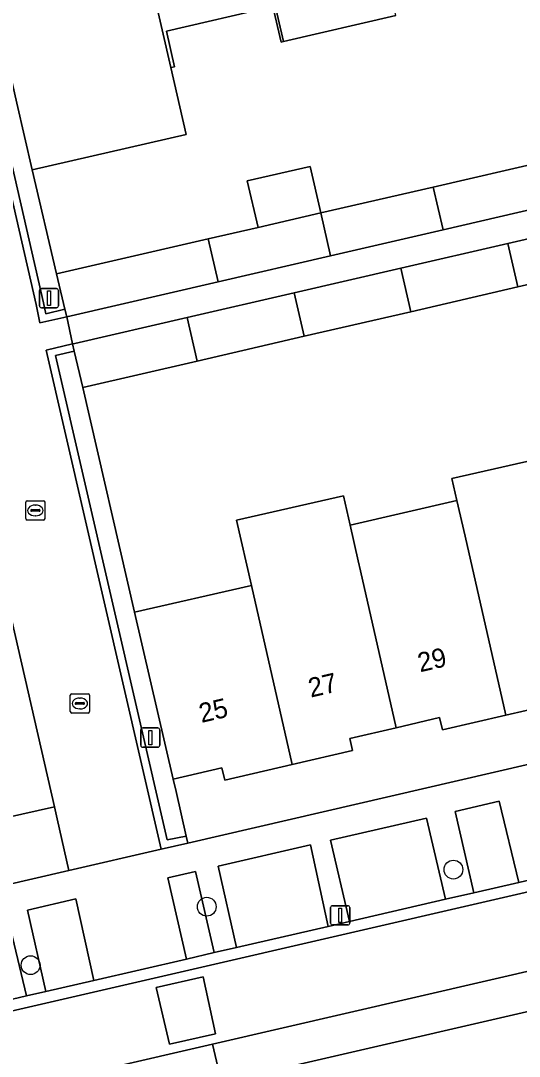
# Model space of a CAD drawing. Extents: x 156412 to 157779, y 382335 to 383768.
# Drawn here: x 156810 to 156836, y 382644.8 to 382698.6 of the extents above; entities that cross this region are included whole.
import ezdxf

# ---------------------------------------------------------------- set-up
doc = ezdxf.new("R2010")
doc.units = 0
for name, color, linetype in [('IMGEO_Boom', 7, 'Continuous'), ('IMGEO_Erf', 7, 'Continuous'), ('IMGEO_Groenvoorziening', 7, 'Continuous'), ('IMGEO_Kolk', 7, 'Continuous'), ('IMGEO_Lichtmast', 7, 'Continuous'), ('IMGEO_Muur', 7, 'Continuous'), ('IMGEO_Pand', 7, 'Continuous'), ('IMGEO_Pand_nummerreeks', 7, 'Continuous'), ('IMGEO_Parkeervlak_open', 7, 'Continuous'), ('IMGEO_Rijbaan_lokaal_gesloten', 7, 'Continuous'), ('IMGEO_Rijbaan_lokaal_open', 7, 'Continuous'), ('IMGEO_Verkeerseiland_groen', 7, 'Continuous'), ('IMGEO_Voetpad_open', 7, 'Continuous')]:
    doc.layers.add(name, color=color, linetype=linetype)

msp = doc.modelspace()

# ---------------------------------------------------------------- linework, layer by layer
at = {"layer": 'IMGEO_Boom'}
for centre in [(156832.528, 382654.507), (156819.705, 382652.58), (156810.547, 382649.54)]:
    msp.add_circle(centre, 0.489, dxfattribs=at)
at = {"layer": 'IMGEO_Erf'}
for points in [[(156829.537, 382698.898), (156823.693, 382697.55), (156823.566, 382697.521), (156823.139, 382699.372), (156817.605, 382698.095), (156818.032, 382696.244), (156817.84, 382696.2), (156818.643, 382692.718), (156810.624, 382690.887), (156811.897, 382685.48), (156819.778, 382687.295), (156822.37, 382687.892), (156821.812, 382690.311), (156825.073, 382691.062), (156825.631, 382688.643), (156831.475, 382689.989), (156837.31, 382691.333)], [(156841.437, 382686.078), (156835.883, 382684.795), (156830.32, 382683.51), (156824.776, 382682.229), (156819.212, 382680.944), (156813.256, 382679.568), (156815.955, 382667.883), (156822.025, 382669.282), (156821.252, 382672.674), (156826.807, 382673.94), (156827.155, 382672.417), (156832.709, 382673.699), (156832.451, 382674.832), (156838.026, 382676.1)], [(156838.417, 382663.268), (156835.256, 382662.536), (156831.957, 382661.773), (156831.811, 382662.408), (156829.557, 382661.886), (156827.135, 382661.326), (156827.281, 382660.691), (156824.148, 382659.966), (156820.64, 382659.155), (156820.494, 382659.79), (156817.959, 382659.204), (156818.106, 382658.569), (156818.643, 382656.251), (156818.728, 382655.884), (156848.729, 382662.829)], [(156744.349, 382638.681), (156812.536, 382654.456), (156811.928, 382657.144), (156811.783, 382657.778), (156809.248, 382657.197)]]:
    msp.add_lwpolyline(points, dxfattribs=at)
msp.add_lwpolyline([(156844.754, 382642.903), (156850.275, 382644.18), (156853.2, 382644.857), (156852.515, 382647.776), (156855.435, 382648.45), (156860.696, 382649.664), (156870.453, 382651.916), (156880.396, 382654.211), (156879.724, 382657.124), (156821.844, 382643.764), (156821.931, 382643.38), (156822.51, 382640.836), (156825.629, 382641.569), (156826.306, 382638.637), (156829.238, 382639.314), (156834.232, 382640.469), (156839.493, 382641.686)], close=True, dxfattribs=at)
at = {"layer": 'IMGEO_Groenvoorziening'}
for points in [[(156807.399, 382705.016), (156805.847, 382711.483), (156804.954, 382711.268), (156811.222, 382683.978), (156811.346, 382683.398), (156812.332, 382683.638), (156811.897, 382685.48), (156810.624, 382690.887), (156809.833, 382694.353)], [(156817.959, 382659.204), (156815.955, 382667.883), (156813.256, 382679.568), (156812.818, 382681.461), (156811.838, 382681.237), (156817.646, 382656.052), (156818.643, 382656.251), (156818.106, 382658.569)]]:
    msp.add_lwpolyline(points, close=True, dxfattribs=at)
at = {"layer": 'IMGEO_Kolk'}
for p, q in [((156810.294, 382672.751), (156810.294, 382673.603)), ((156810.369, 382673.677), (156811.221, 382673.677)), ((156811.295, 382673.603), (156811.295, 382672.751)), ((156810.553, 382673.171), (156810.553, 382673.183)), ((156810.991, 382673.134), (156810.593, 382673.134)), ((156810.596, 382673.22), (156810.994, 382673.22)), ((156810.782, 382673.457), (156810.807, 382673.457)), ((156811.037, 382673.183), (156811.037, 382673.171)), ((156811.221, 382672.677), (156810.369, 382672.677)), ((156810.805, 382672.897), (156810.78, 382672.897)), ((156812.609, 382662.718), (156812.609, 382663.57)), ((156812.684, 382663.644), (156813.536, 382663.644)), ((156813.097, 382663.424), (156813.122, 382663.424)), ((156813.61, 382663.57), (156813.61, 382662.718)), ((156812.868, 382663.138), (156812.868, 382663.15)), ((156813.306, 382663.101), (156812.908, 382663.101)), ((156812.911, 382663.187), (156813.309, 382663.187)), ((156813.12, 382662.864), (156813.095, 382662.864)), ((156813.352, 382663.15), (156813.352, 382663.138)), ((156813.536, 382662.644), (156812.684, 382662.644))]:
    msp.add_line(p, q, dxfattribs=at)
for points in [[(156810.294, 382672.751), (156810.294, 382673.603)], [(156810.369, 382673.677), (156811.221, 382673.677)], [(156811.295, 382673.603), (156811.295, 382672.751)], [(156811.221, 382672.677), (156810.369, 382672.677)], [(156812.609, 382662.718), (156812.609, 382663.57)], [(156812.684, 382663.644), (156813.536, 382663.644)], [(156813.61, 382663.57), (156813.61, 382662.718)], [(156813.536, 382662.644), (156812.684, 382662.644)]]:
    msp.add_lwpolyline(points, dxfattribs=at)
for centre, radius, start, end in [((156810.371, 382673.601), 0.0765, 91.552, 178.448), ((156810.371, 382673.601), 0.0765, 91.552, 178.448), ((156811.219, 382673.601), 0.0765, 1.552, 88.448), ((156811.219, 382673.601), 0.0765, 1.552, 88.448), ((156810.593, 382673.18), 0.0403, 85.8775, 175.7526), ((156810.59, 382673.17), 0.0366, 178.938, 274.7102), ((156810.994, 382673.177), 0.043, 264.8664, 352.4533), ((156810.998, 382673.182), 0.0386, 1.7309, 96.639), ((156810.371, 382672.753), 0.0765, 181.552, 268.448), ((156810.371, 382672.753), 0.0765, 181.552, 268.448), ((156811.219, 382672.753), 0.0765, 271.552, 358.448), ((156811.219, 382672.753), 0.0765, 271.552, 358.448), ((156812.686, 382663.568), 0.0765, 91.552, 178.448), ((156812.686, 382663.568), 0.0765, 91.552, 178.448), ((156813.534, 382663.568), 0.0765, 1.552, 88.448), ((156813.534, 382663.568), 0.0765, 1.552, 88.448), ((156812.908, 382663.147), 0.0403, 85.8775, 175.7526), ((156812.905, 382663.137), 0.0366, 178.938, 274.7102), ((156813.309, 382663.144), 0.043, 264.8664, 352.4533), ((156813.313, 382663.149), 0.0386, 1.7309, 96.639), ((156812.686, 382662.72), 0.0765, 181.552, 268.448), ((156812.686, 382662.72), 0.0765, 181.552, 268.448), ((156813.534, 382662.72), 0.0765, 271.552, 358.448), ((156813.534, 382662.72), 0.0765, 271.552, 358.448)]:
    msp.add_arc(centre, radius, start, end, dxfattribs=at)
for centre, major_axis, ratio, start_param, end_param in [((156810.781, 382673.177), (-0.387, 0.002), 0.722429, 4.712389, 7.853982), ((156810.806, 382673.177), (-0.39, 0.002), 0.717154, 1.570796, 4.712389), ((156813.096, 382663.144), (-0.387, 0.002), 0.722429, 4.712389, 7.853982), ((156813.121, 382663.144), (-0.39, 0.002), 0.717154, 1.570796, 4.712389)]:
    msp.add_ellipse(centre, major_axis=major_axis, ratio=ratio, start_param=start_param, end_param=end_param, dxfattribs=at)
at = {"layer": 'IMGEO_Lichtmast'}
for p, q in [((156811.006, 382683.812), (156811.006, 382684.612)), ((156811.006, 382684.612), (156811.006, 382683.812)), ((156811.106, 382684.712), (156811.896, 382684.712)), ((156811.896, 382684.712), (156811.106, 382684.712)), ((156811.996, 382684.612), (156811.996, 382683.812)), ((156811.996, 382683.812), (156811.996, 382684.612)), ((156811.896, 382683.712), (156811.106, 382683.712)), ((156811.106, 382683.712), (156811.896, 382683.712)), ((156816.274, 382660.972), (156816.274, 382661.772)), ((156816.274, 382661.772), (156816.274, 382660.972)), ((156816.374, 382661.872), (156817.164, 382661.872)), ((156817.164, 382661.872), (156816.374, 382661.872)), ((156817.264, 382661.772), (156817.264, 382660.972)), ((156817.264, 382660.972), (156817.264, 382661.772)), ((156817.164, 382660.872), (156816.374, 382660.872)), ((156816.374, 382660.872), (156817.164, 382660.872)), ((156826.146, 382651.732), (156826.146, 382652.532)), ((156826.146, 382652.532), (156826.146, 382651.732)), ((156826.246, 382652.632), (156827.036, 382652.632)), ((156827.036, 382652.632), (156826.246, 382652.632)), ((156827.136, 382652.532), (156827.136, 382651.732)), ((156827.136, 382651.732), (156827.136, 382652.532)), ((156827.036, 382651.632), (156826.246, 382651.632)), ((156826.246, 382651.632), (156827.036, 382651.632))]:
    msp.add_line(p, q, dxfattribs=at)
for points in [[(156811.426, 382684.587), (156811.576, 382684.587), (156811.576, 382683.837), (156811.426, 382683.837), (156811.426, 382684.587)], [(156816.694, 382661.747), (156816.844, 382661.747), (156816.844, 382660.997), (156816.694, 382660.997), (156816.694, 382661.747)], [(156826.566, 382652.507), (156826.716, 382652.507), (156826.716, 382651.757), (156826.566, 382651.757), (156826.566, 382652.507)]]:
    msp.add_lwpolyline(points, dxfattribs=at)
for centre, start, end in [((156811.106, 382684.612), 90, 180), ((156811.106, 382684.612), 90, 180), ((156811.896, 382684.612), 0, 90), ((156811.896, 382684.612), 360, 90), ((156811.106, 382683.812), 180, 270), ((156811.106, 382683.812), 180, 270), ((156811.896, 382683.812), 270, 0), ((156811.896, 382683.812), 270, 0), ((156816.374, 382661.772), 90, 180), ((156816.374, 382661.772), 90, 180), ((156817.164, 382661.772), 0, 90), ((156817.164, 382661.772), 360, 90), ((156816.374, 382660.972), 180, 270), ((156816.374, 382660.972), 180, 270), ((156817.164, 382660.972), 270, 0), ((156817.164, 382660.972), 270, 0), ((156826.246, 382652.532), 90, 180), ((156826.246, 382652.532), 90, 180), ((156827.036, 382652.532), 0, 90), ((156827.036, 382652.532), 360, 90), ((156826.246, 382651.732), 180, 270), ((156826.246, 382651.732), 180, 270), ((156827.036, 382651.732), 270, 0), ((156827.036, 382651.732), 270, 0)]:
    msp.add_arc(centre, 0.1, start, end, dxfattribs=at)
at = {"layer": 'IMGEO_Muur'}
for points in [[(156804.954, 382711.268), (156804.578, 382711.178), (156810.837, 382683.882), (156811.03, 382682.931), (156812.426, 382683.239), (156812.332, 382683.638), (156811.346, 382683.398), (156811.222, 382683.978)], [(156811.838, 382681.237), (156812.818, 382681.461), (156812.733, 382681.831), (156811.353, 382681.515), (156817.342, 382655.568), (156818.728, 382655.884), (156818.643, 382656.251), (156817.646, 382656.052)]]:
    msp.add_lwpolyline(points, close=True, dxfattribs=at)
for points in [[(156811.897, 382685.48), (156809.833, 382694.353)], [(156813.256, 382679.568), (156815.955, 382667.883)]]:
    msp.add_lwpolyline(points, dxfattribs=at)
at = {"layer": 'IMGEO_Pand'}
for points in [[(156829.537, 382698.898), (156826.272, 382713.065), (156823.544, 382712.434), (156824.231, 382709.449), (156824.389, 382708.76), (156821.274, 382708.044), (156823.693, 382697.55)], [(156821.274, 382708.044), (156818.109, 382707.317), (156817.952, 382707.999), (156817.265, 382710.992), (156814.572, 382710.371), (156817.84, 382696.2), (156818.032, 382696.244), (156817.605, 382698.095), (156823.139, 382699.372), (156823.566, 382697.521), (156823.693, 382697.55)], [(156814.572, 382710.371), (156810.912, 382709.528), (156811.711, 382706.017), (156810.491, 382705.723), (156810.455, 382705.715), (156807.399, 382705.016), (156809.833, 382694.353), (156810.624, 382690.887), (156818.643, 382692.718), (156817.84, 382696.2)], [(156837.31, 382691.333), (156831.475, 382689.989), (156831.989, 382687.759), (156837.822, 382689.107)], [(156821.812, 382690.311), (156822.37, 382687.892), (156825.631, 382688.643), (156825.073, 382691.062)], [(156826.146, 382686.409), (156831.989, 382687.759), (156831.475, 382689.989), (156825.631, 382688.643)], [(156825.631, 382688.643), (156822.37, 382687.892), (156819.778, 382687.295), (156820.294, 382685.057), (156826.146, 382686.409)], [(156841.437, 382686.078), (156840.915, 382688.332), (156835.36, 382687.051), (156835.883, 382684.795)], [(156819.778, 382687.295), (156811.897, 382685.48), (156812.332, 382683.638), (156812.426, 382683.239), (156820.294, 382685.057)], [(156829.797, 382685.768), (156830.32, 382683.51), (156835.883, 382684.795), (156835.36, 382687.051)], [(156829.797, 382685.768), (156824.256, 382684.49), (156824.776, 382682.229), (156830.32, 382683.51)], [(156818.689, 382683.206), (156819.212, 382680.944), (156824.776, 382682.229), (156824.256, 382684.49)], [(156818.689, 382683.206), (156812.852, 382681.86), (156812.733, 382681.831), (156812.818, 382681.461), (156813.256, 382679.568), (156819.212, 382680.944)], [(156838.701, 382673.131), (156838.026, 382676.1), (156832.451, 382674.832), (156832.709, 382673.699), (156833.139, 382671.846), (156835.256, 382662.536), (156838.417, 382663.268), (156838.271, 382663.902), (156840.674, 382664.458), (156838.785, 382672.76)], [(156827.155, 382672.417), (156826.807, 382673.94), (156821.252, 382672.674), (156822.025, 382669.282), (156824.148, 382659.966), (156827.281, 382660.691), (156827.135, 382661.326), (156829.557, 382661.886), (156827.697, 382670.041), (156827.578, 382670.561)], [(156832.709, 382673.699), (156827.155, 382672.417), (156827.578, 382670.561), (156827.697, 382670.041), (156829.557, 382661.886), (156831.811, 382662.408), (156831.957, 382661.773), (156835.256, 382662.536), (156833.139, 382671.846)], [(156824.148, 382659.966), (156822.025, 382669.282), (156815.955, 382667.883), (156817.959, 382659.204), (156820.494, 382659.79), (156820.64, 382659.155)], [(156809.372, 382668.291), (156803.315, 382666.899), (156803.823, 382664.712), (156805.903, 382655.753), (156809.395, 382656.56), (156809.248, 382657.197), (156811.783, 382657.778)]]:
    msp.add_lwpolyline(points, close=True, dxfattribs=at)
at = {"layer": 'IMGEO_Parkeervlak_open'}
for points in [[(156834.901, 382658.058), (156832.611, 382657.528), (156833.582, 382653.302), (156835.936, 382653.846)], [(156831.129, 382657.185), (156826.133, 382656.03), (156827.119, 382651.811), (156832.109, 382652.963)], [(156825.09, 382655.788), (156820.297, 382654.68), (156821.252, 382650.458), (156826.024, 382651.559)], [(156812.896, 382652.984), (156810.381, 382652.402), (156811.344, 382648.172), (156813.841, 382648.749)], [(156809.321, 382652.157), (156806.899, 382651.597), (156807.769, 382647.345), (156810.332, 382647.938)]]:
    msp.add_lwpolyline(points, close=True, dxfattribs=at)
at = {"layer": 'IMGEO_Rijbaan_lokaal_gesloten'}
for points in [[(156819.996, 382645.43), (156855.169, 382653.553), (156854.261, 382657.483), (156850.364, 382656.581), (156818.765, 382649.282), (156745.677, 382632.413), (156743.958, 382632.023), (156744.772, 382628.056), (156746.776, 382628.519)], [(156817.069, 382648.386), (156819.52, 382648.936), (156820.168, 382645.975), (156817.767, 382645.428)]]:
    msp.add_lwpolyline(points, close=True, dxfattribs=at)
at = {"layer": 'IMGEO_Rijbaan_lokaal_open'}
for points in [[(156745.677, 382632.413), (156818.765, 382649.282), (156850.364, 382656.581), (156854.261, 382657.483), (156889.852, 382665.724)], [(156837.318, 382654.164), (156835.936, 382653.846), (156833.582, 382653.302), (156832.109, 382652.963), (156827.119, 382651.811), (156826.024, 382651.559), (156821.252, 382650.458), (156820.094, 382650.191), (156818.653, 382649.857), (156813.841, 382648.749), (156811.344, 382648.172), (156810.332, 382647.938), (156807.769, 382647.345)]]:
    msp.add_lwpolyline(points, dxfattribs=at)
msp.add_lwpolyline([(156817.767, 382645.428), (156820.168, 382645.975), (156819.52, 382648.936), (156817.069, 382648.386)], close=True, dxfattribs=at)
at = {"layer": 'IMGEO_Verkeerseiland_groen'}
msp.add_lwpolyline([(156819.118, 382654.407), (156817.675, 382654.077), (156818.653, 382649.857), (156820.094, 382650.191)], close=True, dxfattribs=at)
at = {"layer": 'IMGEO_Voetpad_open'}
for points in [[(156811.353, 382681.515), (156812.733, 382681.831), (156812.426, 382683.239), (156811.03, 382682.931), (156810.837, 382683.882), (156804.578, 382711.178), (156801.982, 382710.553), (156802.118, 382709.969), (156805.649, 382694.862), (156807.595, 382686.533), (156808.42, 382683.002), (156808.557, 382682.418), (156806.187, 382681.856), (156806.534, 382680.392), (156807.061, 382678.163), (156809.372, 382668.291), (156811.783, 382657.778), (156811.928, 382657.144), (156812.536, 382654.456), (156817.342, 382655.568)], [(156817.808, 382642.832), (156820.465, 382643.445), (156819.996, 382645.43), (156746.776, 382628.519), (156747.237, 382626.524)]]:
    msp.add_lwpolyline(points, close=True, dxfattribs=at)
for points in [[(156870.926, 382696.756), (156865.085, 382695.406), (156859.242, 382694.056), (156855.07, 382693.093), (156851.452, 382692.257), (156847.98, 382691.455), (156843.663, 382690.457), (156837.822, 382689.107), (156831.989, 382687.759), (156826.146, 382686.409), (156820.294, 382685.057), (156812.426, 382683.239), (156812.733, 382681.831), (156812.852, 382681.86), (156818.689, 382683.206), (156824.256, 382684.49), (156829.797, 382685.768), (156835.36, 382687.051), (156840.915, 382688.332), (156846.758, 382689.68), (156852.602, 382691.028), (156858.167, 382692.311), (156863.714, 382693.59), (156869.281, 382694.874)], [(156939.568, 382673.498), (156943.697, 382678.406), (156937.936, 382683.368), (156932.839, 382682.154), (156932.808, 382682.278), (156893.061, 382673.083), (156888.288, 382671.973), (156886.92, 382671.657), (156848.729, 382662.829), (156818.728, 382655.884), (156817.342, 382655.568), (156812.536, 382654.456), (156744.349, 382638.681)], [(156921.11, 382668.783), (156855.169, 382653.553), (156819.996, 382645.43), (156820.465, 382643.445), (156821.844, 382643.764), (156879.724, 382657.124)], [(156809.321, 382652.157), (156810.332, 382647.938), (156811.344, 382648.172), (156810.381, 382652.402), (156812.896, 382652.984), (156813.841, 382648.749), (156818.653, 382649.857), (156817.675, 382654.077), (156819.118, 382654.407), (156820.094, 382650.191), (156821.252, 382650.458), (156820.297, 382654.68), (156825.09, 382655.788), (156826.024, 382651.559), (156827.119, 382651.811), (156826.133, 382656.03), (156831.129, 382657.185), (156832.109, 382652.963), (156833.582, 382653.302), (156832.611, 382657.528), (156834.901, 382658.058), (156835.936, 382653.846), (156837.318, 382654.164)]]:
    msp.add_lwpolyline(points, dxfattribs=at)

# ---------------------------------------------------------------- texts
at = {"layer": 'IMGEO_Pand_nummerreeks'}
for s, rotation, p in [('29', 13.0233, (156830.797, 382664.761)), ('27', 13.0233, (156825.112, 382663.446)), ('25', 13.0248, (156819.428, 382662.131))]:
    msp.add_text(s, height=1, rotation=rotation, dxfattribs=at).set_placement(p)

doc.saveas('drawing.dxf')
